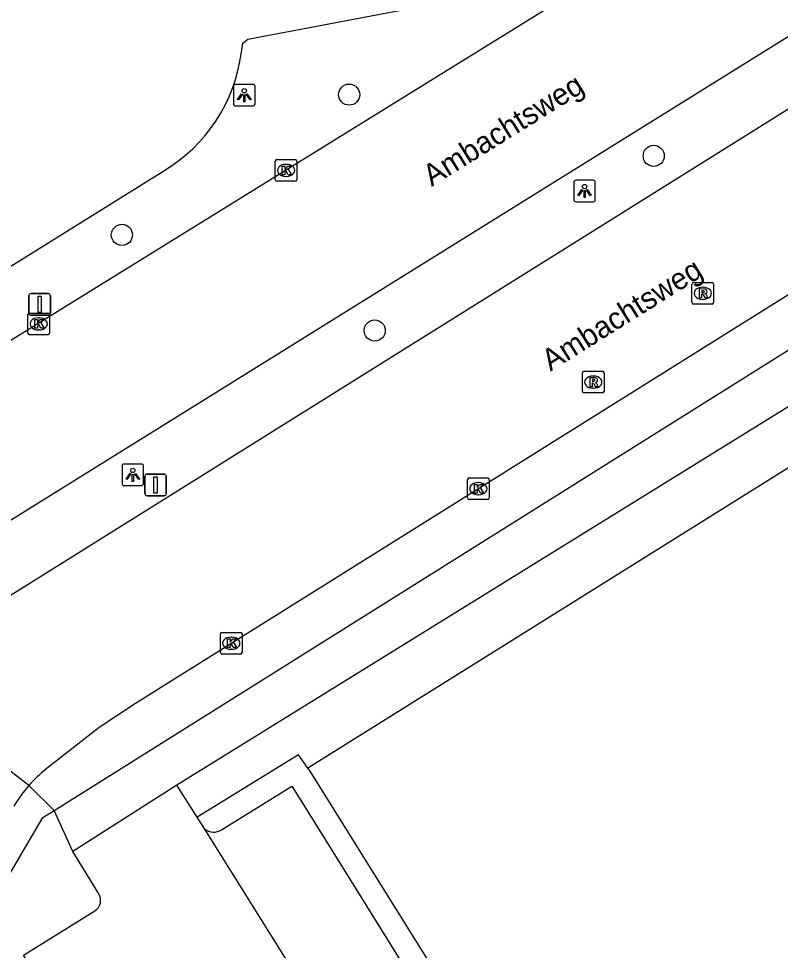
# Model space of a CAD drawing. Extents: x 158461 to 159795, y 387220 to 388672.
# Drawn here: x 158486.55 to 158521.75, y 387822.61 to 387865.67 of the extents above; entities that cross this region are included whole.
import ezdxf

# ---------------------------------------------------------------- set-up
doc = ezdxf.new("R2010")
doc.units = 0
for name, color, linetype in [('IMGEO_Boom', 7, 'Continuous'), ('IMGEO_Fietspad_gesloten', 7, 'Continuous'), ('IMGEO_Fietspad_open', 7, 'Continuous'), ('IMGEO_Kolk', 7, 'Continuous'), ('IMGEO_Lichtpunt', 7, 'Continuous'), ('IMGEO_Openbare_ruimte_label', 7, 'Continuous'), ('IMGEO_Pand', 7, 'Continuous'), ('IMGEO_Rijbaan_lokaal_gesloten', 7, 'Continuous'), ('IMGEO_Rijbaan_lokaal_open', 7, 'Continuous'), ('IMGEO_Rioolput', 7, 'Continuous'), ('IMGEO_Verkeersbordpaal', 7, 'Continuous'), ('IMGEO_Voetpad_open', 7, 'Continuous')]:
    doc.layers.add(name, color=color, linetype=linetype)

msp = doc.modelspace()

# ---------------------------------------------------------------- linework, layer by layer
at = {"layer": 'IMGEO_Boom'}
for centre in [(158501.823, 387862.161), (158515.9, 387859.331), (158491.32, 387855.679), (158503.005, 387851.257)]:
    msp.add_circle(centre, 0.489, dxfattribs=at)
at = {"layer": 'IMGEO_Fietspad_gesloten'}
msp.add_arc((158491.873, 387825.969), 6.457, 138.6973, 149.2763, dxfattribs=at)
at = {"layer": 'IMGEO_Fietspad_open'}
for points in [[(158496.826, 387864.039), (158496.915, 387864.542), (158497.138, 387864.732), (158511.066, 387867.368)], [(158473.66, 387846.433), (158493.253, 387858.646)]]:
    msp.add_lwpolyline(points, dxfattribs=at)
msp.add_arc((158489.463, 387865.037), 7.431, 300.6705, 352.2785, dxfattribs=at)
at = {"layer": 'IMGEO_Kolk'}
for p, q in [((158498.408, 387858.233), (158498.408, 387859.085)), ((158498.483, 387859.159), (158499.335, 387859.159)), ((158498.896, 387858.939), (158498.921, 387858.939)), ((158499.409, 387859.085), (158499.409, 387858.233)), ((158499.335, 387858.159), (158498.483, 387858.159)), ((158498.919, 387858.379), (158498.894, 387858.379)), ((158487.05, 387852.065), (158487.902, 387852.065)), ((158486.975, 387851.139), (158486.975, 387851.991)), ((158487.463, 387851.845), (158487.488, 387851.845)), ((158487.976, 387851.991), (158487.976, 387851.139)), ((158487.486, 387851.285), (158487.461, 387851.285)), ((158487.902, 387851.065), (158487.05, 387851.065)), ((158507.294, 387843.521), (158507.294, 387844.373)), ((158507.369, 387844.447), (158508.221, 387844.447)), ((158508.295, 387844.373), (158508.295, 387843.521)), ((158507.782, 387844.227), (158507.807, 387844.227)), ((158508.221, 387843.447), (158507.369, 387843.447)), ((158507.805, 387843.667), (158507.78, 387843.667)), ((158495.875, 387836.379), (158495.875, 387837.231)), ((158495.95, 387837.305), (158496.802, 387837.305)), ((158496.363, 387837.085), (158496.388, 387837.085)), ((158496.876, 387837.231), (158496.876, 387836.379)), ((158496.802, 387836.305), (158495.95, 387836.305)), ((158496.386, 387836.525), (158496.361, 387836.525))]:
    msp.add_line(p, q, dxfattribs=at)
for points in [[(158498.408, 387858.233), (158498.408, 387859.085)], [(158498.483, 387859.159), (158499.335, 387859.159)], [(158499.409, 387859.085), (158499.409, 387858.233)], [(158498.729, 387858.859), (158498.852, 387858.859), (158498.852, 387858.708), (158498.982, 387858.859), (158499.146, 387858.859), (158499, 387858.708), (158499.153, 387858.459), (158499.001, 387858.459), (158498.916, 387858.623), (158498.852, 387858.556), (158498.852, 387858.459), (158498.729, 387858.459), (158498.729, 387858.859)], [(158499.335, 387858.159), (158498.483, 387858.159)], [(158487.05, 387852.065), (158487.902, 387852.065)], [(158486.975, 387851.139), (158486.975, 387851.991)], [(158487.296, 387851.765), (158487.419, 387851.765), (158487.419, 387851.614), (158487.549, 387851.765), (158487.713, 387851.765), (158487.567, 387851.614), (158487.72, 387851.365), (158487.568, 387851.365), (158487.483, 387851.529), (158487.419, 387851.462), (158487.419, 387851.365), (158487.296, 387851.365), (158487.296, 387851.765)], [(158487.976, 387851.991), (158487.976, 387851.139)], [(158487.902, 387851.065), (158487.05, 387851.065)], [(158507.294, 387843.521), (158507.294, 387844.373)], [(158507.369, 387844.447), (158508.221, 387844.447)], [(158508.295, 387844.373), (158508.295, 387843.521)], [(158507.615, 387844.147), (158507.738, 387844.147), (158507.738, 387843.996), (158507.868, 387844.147), (158508.032, 387844.147), (158507.886, 387843.996), (158508.039, 387843.747), (158507.887, 387843.747), (158507.802, 387843.911), (158507.738, 387843.844), (158507.738, 387843.747), (158507.615, 387843.747), (158507.615, 387844.147)], [(158508.221, 387843.447), (158507.369, 387843.447)], [(158495.875, 387836.379), (158495.875, 387837.231)], [(158495.95, 387837.305), (158496.802, 387837.305)], [(158496.196, 387837.005), (158496.319, 387837.005), (158496.319, 387836.854), (158496.449, 387837.005), (158496.613, 387837.005), (158496.467, 387836.854), (158496.62, 387836.605), (158496.468, 387836.605), (158496.383, 387836.769), (158496.319, 387836.702), (158496.319, 387836.605), (158496.196, 387836.605), (158496.196, 387837.005)], [(158496.876, 387837.231), (158496.876, 387836.379)], [(158496.802, 387836.305), (158495.95, 387836.305)]]:
    msp.add_lwpolyline(points, dxfattribs=at)
for centre, start, end in [((158498.485, 387859.083), 91.552, 178.448), ((158498.485, 387859.083), 91.552, 178.448), ((158499.333, 387859.083), 1.552, 88.448), ((158499.333, 387859.083), 1.552, 88.448), ((158498.485, 387858.235), 181.552, 268.448), ((158498.485, 387858.235), 181.552, 268.448), ((158499.333, 387858.235), 271.552, 358.448), ((158499.333, 387858.235), 271.552, 358.448), ((158487.052, 387851.989), 91.552, 178.448), ((158487.052, 387851.989), 91.552, 178.448), ((158487.9, 387851.989), 1.552, 88.448), ((158487.9, 387851.989), 1.552, 88.448), ((158487.052, 387851.141), 181.552, 268.448), ((158487.052, 387851.141), 181.552, 268.448), ((158487.9, 387851.141), 271.552, 358.448), ((158487.9, 387851.141), 271.552, 358.448), ((158507.371, 387844.371), 91.552, 178.448), ((158507.371, 387844.371), 91.552, 178.448), ((158508.219, 387844.371), 1.552, 88.448), ((158508.219, 387844.371), 1.552, 88.448), ((158507.371, 387843.523), 181.552, 268.448), ((158507.371, 387843.523), 181.552, 268.448), ((158508.219, 387843.523), 271.552, 358.448), ((158508.219, 387843.523), 271.552, 358.448), ((158495.952, 387837.229), 91.552, 178.448), ((158495.952, 387837.229), 91.552, 178.448), ((158496.8, 387837.229), 1.552, 88.448), ((158496.8, 387837.229), 1.552, 88.448), ((158495.952, 387836.381), 181.552, 268.448), ((158495.952, 387836.381), 181.552, 268.448), ((158496.8, 387836.381), 271.552, 358.448), ((158496.8, 387836.381), 271.552, 358.448)]:
    msp.add_arc(centre, 0.0765, start, end, dxfattribs=at)
for centre, major_axis, ratio, start_param, end_param in [((158498.895, 387858.659), (-0.387, 0.002), 0.722429, 4.712389, 7.853982), ((158498.92, 387858.659), (-0.39, 0.002), 0.717154, 1.570796, 4.712389), ((158487.462, 387851.565), (-0.387, 0.002), 0.722429, 4.712389, 7.853982), ((158487.487, 387851.565), (-0.39, 0.002), 0.717154, 1.570796, 4.712389), ((158507.781, 387843.947), (-0.387, 0.002), 0.722429, 4.712389, 7.853982), ((158507.806, 387843.947), (-0.39, 0.002), 0.717154, 1.570796, 4.712389), ((158496.362, 387836.805), (-0.387, 0.002), 0.722429, 4.712389, 7.853982), ((158496.387, 387836.805), (-0.39, 0.002), 0.717154, 1.570796, 4.712389)]:
    msp.add_ellipse(centre, major_axis=major_axis, ratio=ratio, start_param=start_param, end_param=end_param, dxfattribs=at)
at = {"layer": 'IMGEO_Lichtpunt'}
for p, q in [((158496.476, 387862.541), (158496.476, 387861.734)), ((158496.476, 387862.541), (158496.476, 387861.734)), ((158497.378, 387862.636), (158496.57, 387862.636)), ((158497.378, 387862.636), (158496.57, 387862.636)), ((158497.472, 387861.734), (158497.472, 387862.541)), ((158497.472, 387861.734), (158497.472, 387862.541)), ((158496.57, 387861.64), (158497.378, 387861.64)), ((158496.57, 387861.64), (158497.378, 387861.64)), ((158512.205, 387858.11), (158512.205, 387857.303)), ((158512.205, 387858.11), (158512.205, 387857.303)), ((158513.107, 387858.205), (158512.299, 387858.205)), ((158513.107, 387858.205), (158512.299, 387858.205)), ((158513.201, 387857.303), (158513.201, 387858.11)), ((158513.201, 387857.303), (158513.201, 387858.11)), ((158512.299, 387857.209), (158513.107, 387857.209)), ((158512.299, 387857.209), (158513.107, 387857.209)), ((158491.325, 387844.993), (158491.325, 387844.186)), ((158491.325, 387844.993), (158491.325, 387844.186)), ((158492.227, 387845.088), (158491.419, 387845.088)), ((158492.227, 387845.088), (158491.419, 387845.088)), ((158492.321, 387844.186), (158492.321, 387844.993)), ((158492.321, 387844.186), (158492.321, 387844.993)), ((158491.419, 387844.092), (158492.227, 387844.092)), ((158491.419, 387844.092), (158492.227, 387844.092))]:
    msp.add_line(p, q, dxfattribs=at)
for points in [[(158496.85, 387862.205), (158496.889, 387862.177), (158496.701, 387861.915), (158496.663, 387861.942), (158496.85, 387862.205)], [(158496.952, 387862.157), (158496.999, 387862.157), (158496.999, 387861.835), (158496.952, 387861.835), (158496.952, 387862.157)], [(158497.062, 387862.177), (158497.1, 387862.204), (158497.287, 387861.942), (158497.248, 387861.914), (158497.062, 387862.177)], [(158512.579, 387857.774), (158512.618, 387857.746), (158512.43, 387857.484), (158512.392, 387857.511), (158512.579, 387857.774)], [(158512.681, 387857.726), (158512.728, 387857.726), (158512.728, 387857.404), (158512.681, 387857.404), (158512.681, 387857.726)], [(158512.791, 387857.746), (158512.829, 387857.773), (158513.016, 387857.511), (158512.977, 387857.483), (158512.791, 387857.746)], [(158491.699, 387844.657), (158491.738, 387844.629), (158491.55, 387844.367), (158491.512, 387844.394), (158491.699, 387844.657)], [(158491.801, 387844.609), (158491.848, 387844.609), (158491.848, 387844.287), (158491.801, 387844.287), (158491.801, 387844.609)], [(158491.911, 387844.629), (158491.949, 387844.656), (158492.136, 387844.394), (158492.097, 387844.366), (158491.911, 387844.629)]]:
    msp.add_lwpolyline(points, dxfattribs=at)
for centre in [(158496.975, 387862.339), (158512.704, 387857.908), (158491.824, 387844.791)]:
    msp.add_circle(centre, 0.0994, dxfattribs=at)
for centre, start, end in [((158496.57, 387862.541), 90, 180), ((158496.57, 387862.541), 90, 180), ((158497.378, 387862.541), 0, 90), ((158497.378, 387862.541), 0, 90), ((158496.57, 387861.734), 180, 270), ((158496.57, 387861.734), 180, 270), ((158497.378, 387861.734), 270, 0), ((158497.378, 387861.734), 270, 360), ((158512.299, 387858.11), 90, 180), ((158512.299, 387858.11), 90, 180), ((158513.107, 387858.11), 0, 90), ((158513.107, 387858.11), 0, 90), ((158512.299, 387857.303), 180, 270), ((158512.299, 387857.303), 180, 270), ((158513.107, 387857.303), 270, 0), ((158513.107, 387857.303), 270, 360), ((158491.419, 387844.993), 90, 180), ((158491.419, 387844.993), 90, 180), ((158492.227, 387844.993), 0, 90), ((158492.227, 387844.993), 0, 90), ((158491.419, 387844.186), 180, 270), ((158491.419, 387844.186), 180, 270), ((158492.227, 387844.186), 270, 0), ((158492.227, 387844.186), 270, 360)]:
    msp.add_arc(centre, 0.0946, start, end, dxfattribs=at)
at = {"layer": 'IMGEO_Pand'}
for points in [[(158531.124, 387850.528), (158499.908, 387831.032)], [(158499.908, 387831.032), (158500, 387830.885), (158507.802, 387818.394)]]:
    msp.add_lwpolyline(points, dxfattribs=at)
at = {"layer": 'IMGEO_Rijbaan_lokaal_gesloten'}
for points in [[(158548.459, 387869.401), (158491.941, 387834.021), (158490.261, 387832.911), (158487.791, 387830.968)], [(158475.023, 387843.917), (158511.48, 387866.466)], [(158479.024, 387838.051), (158522.28, 387864.951)], [(158523.75, 387862.509), (158480.509, 387835.487)], [(158487.022, 387830.231), (158485.575, 387831.33)]]:
    msp.add_lwpolyline(points, dxfattribs=at)
msp.add_arc((158491.876, 387825.935), 6.482, 129.0699, 138.4955, dxfattribs=at)
at = {"layer": 'IMGEO_Rijbaan_lokaal_open'}
for points in [[(158493.862, 387830.238), (158489.044, 387827.172)], [(158494.797, 387828.77), (158493.862, 387830.238)], [(158495.145, 387828.214), (158494.797, 387828.77)], [(158503.444, 387814.946), (158500, 387820.452), (158495.145, 387828.214)], [(158490.254, 387825.218), (158489.044, 387827.172)], [(158494.382, 387809.941), (158486.771, 387822.384), (158490.072, 387824.441)]]:
    msp.add_lwpolyline(points, dxfattribs=at)
msp.add_arc((158489.771, 387824.921), 0.567, 302.0481, 31.586, dxfattribs=at)
at = {"layer": 'IMGEO_Rioolput'}
for p, q in [((158517.669, 387852.553), (158517.669, 387853.405)), ((158517.744, 387853.479), (158518.596, 387853.479)), ((158518.67, 387853.405), (158518.67, 387852.553)), ((158518.157, 387853.259), (158518.182, 387853.259)), ((158518.596, 387852.479), (158517.744, 387852.479)), ((158518.18, 387852.699), (158518.155, 387852.699)), ((158512.607, 387848.447), (158512.607, 387849.299)), ((158512.682, 387849.373), (158513.534, 387849.373)), ((158513.095, 387849.153), (158513.12, 387849.153)), ((158513.608, 387849.299), (158513.608, 387848.447)), ((158513.534, 387848.373), (158512.682, 387848.373)), ((158513.118, 387848.593), (158513.093, 387848.593))]:
    msp.add_line(p, q, dxfattribs=at)
for points in [[(158517.669, 387852.553), (158517.669, 387853.405)], [(158517.744, 387853.479), (158518.596, 387853.479)], [(158518.67, 387853.405), (158518.67, 387852.553)], [(158518.258, 387853.177), (158518.006, 387853.179), (158518.006, 387852.779)], [(158518.006, 387852.779), (158518.13, 387852.779), (158518.13, 387852.941), (158518.141, 387852.941)], [(158518.184, 387853.098), (158518.13, 387853.098), (158518.13, 387853.017)], [(158518.13, 387853.017), (158518.182, 387853.017)], [(158518.188, 387852.912), (158518.259, 387852.779), (158518.399, 387852.779), (158518.334, 387852.905)], [(158518.596, 387852.479), (158517.744, 387852.479)], [(158512.607, 387848.447), (158512.607, 387849.299)], [(158512.682, 387849.373), (158513.534, 387849.373)], [(158513.196, 387849.071), (158512.944, 387849.073), (158512.944, 387848.673)], [(158513.608, 387849.299), (158513.608, 387848.447)], [(158512.944, 387848.673), (158513.068, 387848.673), (158513.068, 387848.835), (158513.079, 387848.835)], [(158513.122, 387848.992), (158513.068, 387848.992), (158513.068, 387848.911)], [(158513.068, 387848.911), (158513.12, 387848.911)], [(158513.126, 387848.806), (158513.197, 387848.673), (158513.337, 387848.673), (158513.272, 387848.799)], [(158513.534, 387848.373), (158512.682, 387848.373)]]:
    msp.add_lwpolyline(points, dxfattribs=at)
for centre, radius, start, end in [((158517.746, 387853.403), 0.0765, 91.552, 178.448), ((158517.746, 387853.403), 0.0765, 91.552, 178.448), ((158518.594, 387853.403), 0.0765, 1.552, 88.448), ((158518.594, 387853.403), 0.0765, 1.552, 88.448), ((158518.14, 387852.888), 0.0533, 26.0293, 88.6989), ((158518.166, 387853.206), 0.19, 274.7715, 282.9687), ((158518.19, 387853.002), 0.0964, 77.0061, 93.1865), ((158518.204, 387853.059), 0.0378, 276.6634, 79.6772), ((158518.257, 387853.067), 0.109, 350.3612, 89.416), ((158518.255, 387853.067), 0.112, 277.5842, 350.9817), ((158518.239, 387852.852), 0.108, 29.5134, 73.7905), ((158517.746, 387852.555), 0.0765, 181.552, 268.448), ((158517.746, 387852.555), 0.0765, 181.552, 268.448), ((158518.594, 387852.555), 0.0765, 271.552, 358.448), ((158518.594, 387852.555), 0.0765, 271.552, 358.448), ((158512.684, 387849.297), 0.0765, 91.552, 178.448), ((158512.684, 387849.297), 0.0765, 91.552, 178.448), ((158513.195, 387848.961), 0.109, 350.3612, 89.416), ((158513.532, 387849.297), 0.0765, 1.552, 88.448), ((158513.532, 387849.297), 0.0765, 1.552, 88.448), ((158513.078, 387848.782), 0.0533, 26.0293, 88.6989), ((158513.104, 387849.1), 0.19, 274.7715, 282.9687), ((158513.128, 387848.896), 0.0964, 77.0061, 93.1865), ((158513.142, 387848.953), 0.0378, 276.6634, 79.6772), ((158513.193, 387848.961), 0.112, 277.5842, 350.9817), ((158513.177, 387848.746), 0.108, 29.5134, 73.7905), ((158512.684, 387848.449), 0.0765, 181.552, 268.448), ((158512.684, 387848.449), 0.0765, 181.552, 268.448), ((158513.532, 387848.449), 0.0765, 271.552, 358.448), ((158513.532, 387848.449), 0.0765, 271.552, 358.448)]:
    msp.add_arc(centre, radius, start, end, dxfattribs=at)
for centre, major_axis, ratio, start_param, end_param in [((158518.156, 387852.979), (-0.387, 0.002), 0.722429, 4.712389, 7.853982), ((158518.181, 387852.979), (-0.39, 0.002), 0.717154, 1.570796, 4.712389), ((158513.094, 387848.873), (-0.387, 0.002), 0.722429, 4.712389, 7.853982), ((158513.119, 387848.873), (-0.39, 0.002), 0.717154, 1.570796, 4.712389)]:
    msp.add_ellipse(centre, major_axis=major_axis, ratio=ratio, start_param=start_param, end_param=end_param, dxfattribs=at)
at = {"layer": 'IMGEO_Verkeersbordpaal'}
for p, q in [((158487.124, 387852.964), (158487.914, 387852.964)), ((158487.914, 387852.964), (158487.124, 387852.964)), ((158487.024, 387852.064), (158487.024, 387852.864)), ((158487.024, 387852.864), (158487.024, 387852.064)), ((158488.014, 387852.864), (158488.014, 387852.064)), ((158488.014, 387852.064), (158488.014, 387852.864)), ((158487.914, 387851.964), (158487.124, 387851.964)), ((158487.124, 387851.964), (158487.914, 387851.964)), ((158492.38, 387843.722), (158492.38, 387844.522)), ((158492.38, 387844.522), (158492.38, 387843.722)), ((158492.48, 387844.622), (158493.27, 387844.622)), ((158493.27, 387844.622), (158492.48, 387844.622)), ((158493.37, 387844.522), (158493.37, 387843.722)), ((158493.37, 387843.722), (158493.37, 387844.522)), ((158493.27, 387843.622), (158492.48, 387843.622)), ((158492.48, 387843.622), (158493.27, 387843.622))]:
    msp.add_line(p, q, dxfattribs=at)
for points in [[(158487.444, 387852.839), (158487.594, 387852.839), (158487.594, 387852.089), (158487.444, 387852.089), (158487.444, 387852.839)], [(158492.8, 387844.497), (158492.95, 387844.497), (158492.95, 387843.747), (158492.8, 387843.747), (158492.8, 387844.497)]]:
    msp.add_lwpolyline(points, dxfattribs=at)
for centre, start, end in [((158487.124, 387852.864), 90, 180), ((158487.124, 387852.864), 90, 180), ((158487.914, 387852.864), 0, 90), ((158487.914, 387852.864), 360, 90), ((158487.124, 387852.064), 180, 270), ((158487.124, 387852.064), 180, 270), ((158487.914, 387852.064), 270, 0), ((158487.914, 387852.064), 270, 0), ((158492.48, 387844.522), 90, 180), ((158492.48, 387844.522), 90, 180), ((158493.27, 387844.522), 0, 90), ((158493.27, 387844.522), 360, 90), ((158492.48, 387843.722), 180, 270), ((158492.48, 387843.722), 180, 270), ((158493.27, 387843.722), 270, 0), ((158493.27, 387843.722), 270, 0)]:
    msp.add_arc(centre, 0.1, start, end, dxfattribs=at)
at = {"layer": 'IMGEO_Voetpad_open'}
for points in [[(158488.184, 387829.067), (158528.645, 387854.447)], [(158529.863, 387852.521), (158493.862, 387830.238)], [(158499.908, 387831.032), (158499.486, 387831.645), (158494.797, 387828.77)], [(158488.184, 387829.067), (158487.022, 387830.231)], [(158495.923, 387828.177), (158499.176, 387830.203), (158500, 387828.877), (158506.885, 387817.797)], [(158484.237, 387821.378), (158485, 387824.221), (158487.671, 387828.745), (158488.184, 387829.067)], [(158489.044, 387827.172), (158488.184, 387829.067)]]:
    msp.add_lwpolyline(points, dxfattribs=at)
msp.add_arc((158495.561, 387828.763), 0.689, 232.8511, 301.7033, dxfattribs=at)

# ---------------------------------------------------------------- texts
at = {"layer": 'IMGEO_Openbare_ruimte_label'}
for rotation, p in [(31.9265, (158505.635, 387857.891)), (32.0539, (158511.127, 387849.351))]:
    msp.add_text('Ambachtsweg', height=1, rotation=rotation, dxfattribs=at).set_placement(p)

doc.saveas('drawing.dxf')
